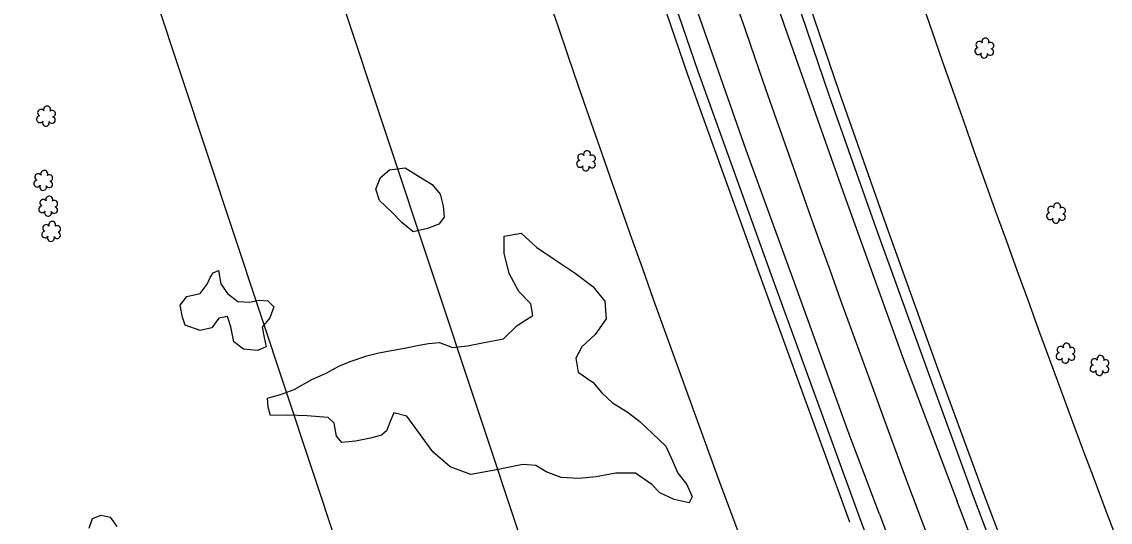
# Model space of a CAD drawing. Extents: x 3040896 to 3051146, y 687568 to 732976.
# Drawn here: x 3048342.4 to 3048651.7, y 701831.1 to 701973.3 of the extents above; entities that cross this region are included whole.
import ezdxf

# ---------------------------------------------------------------- set-up
doc = ezdxf.new("R2010")
doc.units = 0
for name, color, linetype in [('Exist Horizontal Alignment', 7, 'Continuous'), ('Exist Right of Way Easement Line', 7, 'Continuous'), ('Exist Right of Way Line', 7, 'Continuous'), ('Exist Roads EOP', 7, 'Continuous'), ('Exist Roads EOT', 7, 'Continuous'), ('Exist Utilities Telephone UG Cable', 7, 'Continuous'), ('Exist Utilities Telephone UG FO', 7, 'Continuous'), ('Exist Vegetation Hedge Row', 7, 'Continuous'), ('Exist Vegetation Shrub CELL', 7, 'Continuous')]:
    doc.layers.add(name, color=color, linetype=linetype)

msp = doc.modelspace()

# ---------------------------------------------------------------- linework, layer by layer
at = {"layer": 'Exist Horizontal Alignment'}
msp.add_arc((3054012.09, 703857.21), 5780.56, 189.850505, 201.384431, dxfattribs=at)
at = {"layer": 'Exist Right of Way Easement Line'}
for points in [[(3049666.87, 696833.82), (3049559.11, 697113.37), (3049470.49, 697444.6), (3049413.18, 697783.79), (3049397.81, 698080.1), (3049375.2, 698381.33), (3049352.58, 698679.83), (3049330.23, 698981.5), (3049286.13, 699172.17), (3049243.18, 699362.29), (3049142.32, 699669.17), (3049049.87, 699972.98), (3048955.67, 700282.3), (3048862.1, 700588.56), (3048768.88, 700893.61), (3048673.73, 701201.02), (3048581.84, 701506.39), (3048488.68, 701812.86), (3048393.41, 702099.66), (3048327.28, 702409.73), (3048254.77, 702716.23)], [(3049620.05, 696816.27), (3049511.5, 697097.88), (3049421.59, 697433.95), (3049363.4, 697778.31), (3049347.91, 698076.93), (3049325.34, 698377.57), (3049302.71, 698676.1), (3049280.65, 698973.97), (3049237.39, 699161.03), (3049194.94, 699348.94), (3049094.64, 699654.09), (3049002.04, 699958.42), (3048907.84, 700267.72), (3048814.29, 700573.95), (3048721.09, 700878.92), (3048625.91, 701186.42), (3048533.98, 701491.92), (3048441.02, 701797.71), (3048345.09, 702086.53), (3048278.49, 702398.76), (3048206.12, 702704.68)]]:
    msp.add_lwpolyline(points, dxfattribs=at)
at = {"layer": 'Exist Right of Way Line'}
for radius in [5730.56, 5830.56]:
    msp.add_arc((3054012.09, 703857.21), radius, 189.850505, 201.384431, dxfattribs=at)
at = {"layer": 'Exist Roads EOP'}
for points in [[(3048612.82, 701838.39), (3048599.99, 701873.49), (3048585.23, 701914.31), (3048571.81, 701952.44), (3048559.28, 701989.22), (3048546.91, 702025.32), (3048534.03, 702063.23), (3048523.26, 702096.1), (3048510.56, 702135.75), (3048497.74, 702176.71), (3048488.29, 702208.03), (3048476.87, 702246.73), (3048466.5, 702282.92), (3048455.06, 702322.59), (3048445.6, 702357.27), (3048439.94, 702377.68)], [(3048408.65, 702370.95), (3048416.48, 702339.52), (3048432.39, 702283.51), (3048446.95, 702233.61), (3048460.92, 702185.57), (3048476.42, 702133.7), (3048496.93, 702070.86), (3048514.38, 702017.83), (3048534.47, 701959.22), (3048555.76, 701900.02), (3048580.51, 701832.12)], [(3048793.6, 701372.59), (3048776.71, 701415.06), (3048757.25, 701466.49), (3048737.66, 701515.48), (3048718.11, 701566.17), (3048690.83, 701634.64), (3048666.91, 701696.98), (3048648.94, 701742.81), (3048626.93, 701801.09), (3048612.82, 701838.39)], [(3048580.51, 701832.12), (3048596.46, 701789.8), (3048613.87, 701745.44), (3048641.18, 701672.4), (3048664.36, 701614.14), (3048690.93, 701546.35), (3048721.08, 701469.34), (3048745.19, 701408.94), (3048762.73, 701363.25)]]:
    msp.add_lwpolyline(points, dxfattribs=at)
at = {"layer": 'Exist Roads EOT'}
for points in [[(3048434.85, 702376.76), (3048447.46, 702330.3), (3048461.35, 702281.23), (3048477.8, 702224.95), (3048493.72, 702171.03), (3048507.01, 702127.4), (3048524.14, 702075.16), (3048541.17, 702024.19), (3048559.07, 701972.26), (3048575.74, 701925.12), (3048592.61, 701878.04), (3048608.06, 701837.27)], [(3048586.1, 701833.36), (3048577.25, 701856.87), (3048562.64, 701897.26), (3048548.27, 701936.79), (3048533.23, 701979.61), (3048518.33, 702023.66), (3048506.46, 702058.38), (3048493.51, 702098.03), (3048480.06, 702140.84), (3048467.32, 702183.33), (3048454.3, 702226.86), (3048441.44, 702271.45), (3048429.49, 702314.43), (3048418.2, 702355.33), (3048413.68, 702371.77)], [(3048788.8, 701371.53), (3048759.37, 701446.31), (3048734.56, 701509.31), (3048716.83, 701554.77), (3048694.2, 701612.69), (3048671.58, 701670.73), (3048650.07, 701726.53), (3048631.68, 701774.26), (3048616.03, 701816.43), (3048608.06, 701837.27)], [(3048586.1, 701833.36), (3048603.15, 701787.86), (3048624.53, 701731.71), (3048648.25, 701669.86), (3048666.61, 701622.55), (3048686.79, 701570.49), (3048705.65, 701523.01), (3048725.35, 701472.72), (3048750.84, 701408.18), (3048767.39, 701365.72)]]:
    msp.add_lwpolyline(points, dxfattribs=at)
at = {"layer": 'Exist Utilities Telephone UG Cable'}
msp.add_lwpolyline([(3048577.69, 701831.1), (3048552.94, 701899), (3048531.64, 701958.23), (3048511.54, 702016.87), (3048494.08, 702069.93), (3048473.56, 702132.81), (3048458.04, 702184.72), (3048444.07, 702232.77), (3048429.51, 702282.68), (3048413.58, 702338.74), (3048405.74, 702370.22)], dxfattribs=at)
at = {"layer": 'Exist Utilities Telephone UG FO'}
for points in [[(3048615.64, 701839.42), (3048602.81, 701874.51), (3048588.06, 701915.32), (3048574.64, 701953.42), (3048562.12, 701990.19), (3048549.75, 702026.29), (3048536.87, 702064.18), (3048526.11, 702097.03), (3048513.42, 702136.66), (3048500.61, 702177.59), (3048491.17, 702208.88), (3048479.76, 702247.56), (3048469.39, 702283.75), (3048457.95, 702323.4), (3048448.5, 702358.07), (3048442.84, 702378.48)], [(3048796.39, 701373.7), (3048779.51, 701416.14), (3048760.04, 701467.57), (3048740.45, 701516.57), (3048720.9, 701567.27), (3048693.62, 701635.73), (3048669.71, 701698.06), (3048651.74, 701743.89), (3048629.73, 701802.15), (3048615.63, 701839.45)]]:
    msp.add_lwpolyline(points, dxfattribs=at)
at = {"layer": 'Exist Vegetation Hedge Row'}
for points in [[(3048453.57, 701913.61), (3048450.41, 701916.21), (3048447.59, 701919.2), (3048444.05, 701922.52), (3048442.97, 701925.69), (3048444.36, 701929.01), (3048446.9, 701931.24), (3048451.38, 701931.81), (3048455.12, 701929.42), (3048459.02, 701927.03), (3048461.31, 701924.33), (3048462.12, 701920.92), (3048462.38, 701917.74), (3048460.89, 701915.75), (3048457.71, 701914.58), (3048453.57, 701913.61)], [(3048428.86, 701873.46), (3048432.5, 701875.42), (3048435.68, 701876.75), (3048440.47, 701878.37), (3048443.82, 701879.17), (3048447.92, 701879.96), (3048451.58, 701880.67), (3048455.33, 701881.4), (3048457.92, 701881.9), (3048461.09, 701882.1), (3048464.82, 701880.72), (3048469.08, 701881.21), (3048473.28, 701882.03), (3048479.23, 701883.23), (3048483.12, 701887), (3048487.6, 701889.85), (3048487, 701893.14), (3048483.64, 701896.63), (3048480.9, 701901.74), (3048479.47, 701907.49), (3048479.43, 701912.39), (3048484.26, 701913.25), (3048488.77, 701909.13), (3048493.66, 701905.82), (3048499.64, 701901.85), (3048504.64, 701898.07), (3048508.05, 701893.93), (3048508.48, 701888.84), (3048505.33, 701884.44), (3048501.52, 701880.91), (3048499.86, 701877.71), (3048500.48, 701873.67), (3048504.75, 701870.8), (3048507.2, 701867.87), (3048510.25, 701864.98), (3048514.45, 701862.45), (3048517.97, 701859.68), (3048521.63, 701856.28), (3048525.39, 701852.7), (3048527.33, 701848.49), (3048528.79, 701845.02), (3048531.33, 701841.8), (3048532.84, 701838.33), (3048532.03, 701836.56), (3048527.8, 701837.58), (3048523.71, 701839.42), (3048521.39, 701841.84), (3048516.74, 701845), (3048511.19, 701845.06), (3048505.65, 701843.98), (3048500.65, 701843.47), (3048495.64, 701843.78), (3048491.41, 701845.38), (3048488.42, 701847.22), (3048484.72, 701847.44), (3048479.21, 701846.39), (3048474.73, 701845.52), (3048469.95, 701844.6), (3048464.13, 701846.81), (3048459.22, 701851.12), (3048455.44, 701856.27), (3048451.82, 701861.21), (3048448.14, 701862.15), (3048447.08, 701859.69), (3048446.05, 701857), (3048444.62, 701855.82), (3048441.48, 701854.92), (3048437.22, 701854.1), (3048433.33, 701853.69), (3048431.85, 701855.52), (3048431.13, 701859.21), (3048429.41, 701860.83), (3048423.35, 701861.35), (3048417.86, 701861.52), (3048413.04, 701861.39), (3048412.45, 701863.81), (3048412.22, 701866.37), (3048415.61, 701867.25), (3048419.81, 701868.78), (3048424.85, 701871.64), (3048428.86, 701873.46)], [(3048398.25, 701902.56), (3048398.98, 701898.81), (3048400.82, 701896.07), (3048403.77, 701893.79), (3048407.24, 701893.65), (3048409.76, 701894.14), (3048412.27, 701894.01), (3048414.01, 701892.29), (3048412.84, 701889.18), (3048410.72, 701886.52), (3048411.3, 701883.52), (3048411.81, 701880.9), (3048409.36, 701879.84), (3048405.38, 701880.28), (3048402.63, 701882.3), (3048401.8, 701886.59), (3048400.87, 701889.55), (3048398.4, 701889.09), (3048396.44, 701886.28), (3048393.1, 701885.57), (3048388.84, 701887.06), (3048388.03, 701889.35), (3048387.4, 701892.79), (3048389.31, 701895.25), (3048393.04, 701896.09), (3048395.11, 701898.69), (3048395.96, 701900.64), (3048396.73, 701901.94), (3048398.25, 701902.56)], [(3048361.53, 701829.41), (3048362.5, 701832.11), (3048364.97, 701833.04), (3048367.54, 701832.56), (3048369.38, 701829.83)]]:
    msp.add_lwpolyline(points, dxfattribs=at)
at = {"layer": 'Exist Vegetation Shrub CELL'}
for p, q in [((3048615.97, 701965.61), (3048615.97, 701965.61)), ((3048349.35, 701946.28), (3048349.35, 701946.28)), ((3048502.8, 701933.58), (3048502.8, 701933.58)), ((3048348.57, 701928.01), (3048348.57, 701928.01)), ((3048349.99, 701920.7), (3048349.99, 701920.7)), ((3048636.35, 701918.72), (3048636.35, 701918.72)), ((3048350.81, 701913.53), (3048350.81, 701913.53)), ((3048639.05, 701878.94), (3048639.05, 701878.94)), ((3048648.71, 701875.43), (3048648.71, 701875.43))]:
    msp.add_line(p, q, dxfattribs=at)
for centre, radius, start, end in [((3048614.48, 701966.74), 0.968, 35.8908, 245.4216), ((3048616.19, 701967.65), 0.99, 334.8391, 200.4717), ((3048617.64, 701966.48), 0.929, 284.4567, 126.0861), ((3048614.17, 701964.9), 0.955, 95.1099, 327.9534), ((3048615.84, 701963.93), 0.984, 151.2797, 21.387), ((3048617.6, 701964.68), 0.937, 204.9913, 73.4601), ((3048349.58, 701948.32), 0.99, 334.8391, 200.4717), ((3048347.55, 701945.57), 0.955, 95.1099, 327.9534), ((3048347.86, 701947.41), 0.968, 35.8908, 245.4216), ((3048350.98, 701945.35), 0.937, 204.9913, 73.4601), ((3048351.02, 701947.15), 0.929, 284.4567, 126.0861), ((3048349.22, 701944.6), 0.984, 151.2797, 21.387), ((3048503.03, 701935.62), 0.99, 334.8391, 200.4717), ((3048501, 701932.88), 0.955, 95.1099, 327.9534), ((3048501.32, 701934.71), 0.968, 35.8908, 245.4216), ((3048504.44, 701932.66), 0.937, 204.9913, 73.4601), ((3048504.47, 701934.45), 0.929, 284.4567, 126.0861), ((3048348.8, 701930.05), 0.99, 334.8391, 200.4717), ((3048502.67, 701931.9), 0.984, 151.2797, 21.387), ((3048346.77, 701927.31), 0.955, 95.1099, 327.9534), ((3048347.09, 701929.14), 0.968, 35.8908, 245.4216), ((3048350.21, 701927.08), 0.937, 204.9913, 73.4601), ((3048350.25, 701928.88), 0.929, 284.4567, 126.0861), ((3048348.45, 701926.33), 0.984, 151.2797, 21.387), ((3048348.19, 701919.99), 0.955, 95.1099, 327.9534), ((3048348.51, 701921.82), 0.968, 35.8908, 245.4216), ((3048350.22, 701922.74), 0.99, 334.8391, 200.4717), ((3048351.66, 701921.57), 0.929, 284.4567, 126.0861), ((3048636.57, 701920.76), 0.99, 334.8391, 200.4717), ((3048349.86, 701919.01), 0.984, 151.2797, 21.387), ((3048351.63, 701919.77), 0.937, 204.9913, 73.4601), ((3048634.54, 701918.02), 0.955, 95.1099, 327.9534), ((3048634.86, 701919.85), 0.968, 35.8908, 245.4216), ((3048637.98, 701917.79), 0.937, 204.9913, 73.4601), ((3048638.02, 701919.59), 0.929, 284.4567, 126.0861), ((3048349.32, 701914.66), 0.968, 35.8908, 245.4216), ((3048351.04, 701915.57), 0.99, 334.8391, 200.4717), ((3048352.48, 701914.4), 0.929, 284.4567, 126.0861), ((3048636.22, 701917.04), 0.984, 151.2797, 21.387), ((3048349.01, 701912.83), 0.955, 95.1099, 327.9534), ((3048350.68, 701911.85), 0.984, 151.2797, 21.387), ((3048352.44, 701912.61), 0.937, 204.9913, 73.4601), ((3048637.57, 701880.06), 0.968, 35.8908, 245.4216), ((3048639.28, 701880.98), 0.99, 334.8391, 200.4717), ((3048640.72, 701879.8), 0.929, 284.4567, 126.0861), ((3048637.25, 701878.23), 0.955, 95.1099, 327.9534), ((3048638.92, 701877.25), 0.984, 151.2797, 21.387), ((3048640.69, 701878.01), 0.937, 204.9913, 73.4601), ((3048648.93, 701877.47), 0.99, 334.8391, 200.4717), ((3048646.91, 701874.72), 0.955, 95.1099, 327.9534), ((3048647.22, 701876.56), 0.968, 35.8908, 245.4216), ((3048650.34, 701874.5), 0.937, 204.9913, 73.4601), ((3048650.38, 701876.3), 0.929, 284.4567, 126.0861), ((3048648.58, 701873.75), 0.984, 151.2797, 21.387)]:
    msp.add_arc(centre, radius, start, end, dxfattribs=at)

doc.saveas('drawing.dxf')
